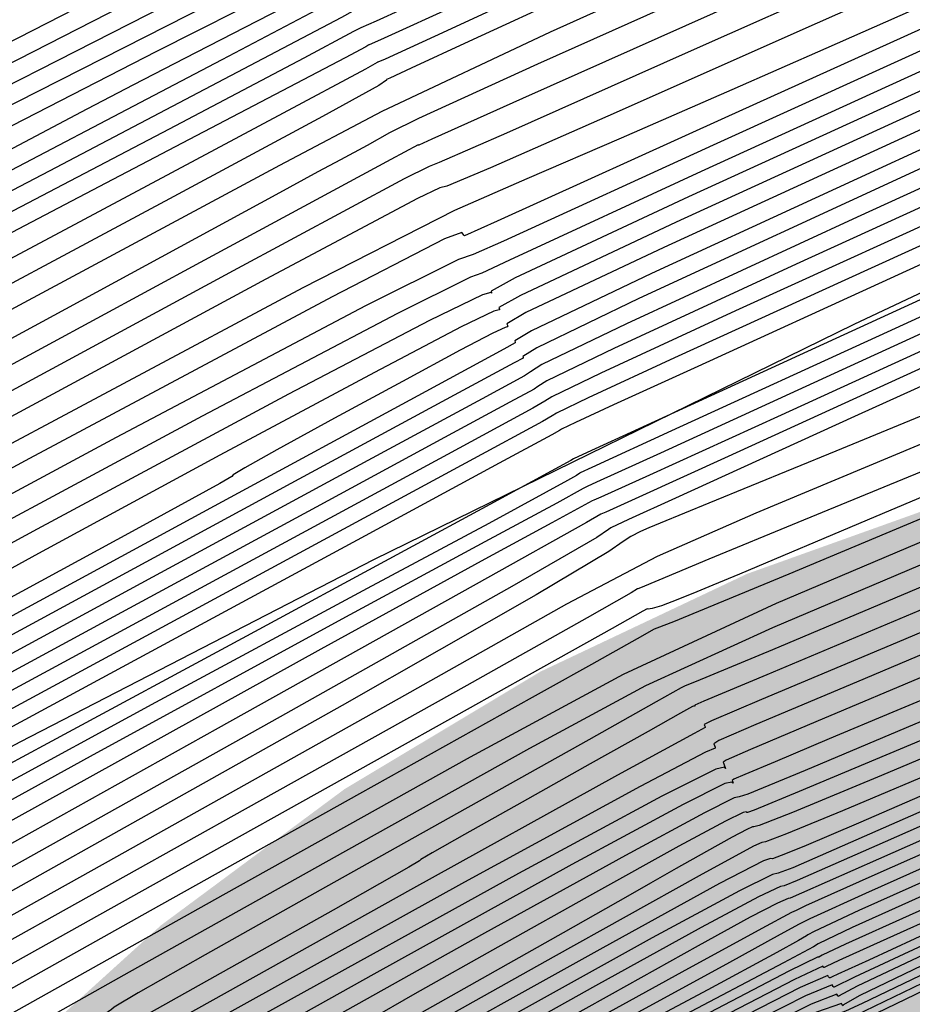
# Model space of a CAD drawing. Extents: x 3249832 to 3255657, y 13789405 to 13793316.
# Tile 343 of 656: x 3254708.01 to 3254711.84, y 13790595.27 to 13790599.49. Entities that reach past the tile are written whole.
import ezdxf

# ---------------------------------------------------------------- set-up
doc = ezdxf.new("R2010")
doc.units = 0
doc.header["$LTSCALE"] = 100
doc.header["$MEASUREMENT"] = 0
doc.linetypes.add('DASHED', pattern=[0.75, 0.5, -0.25])
for name, color, linetype in [('GRATIO_CON', 10, 'CONTINUOUS'), ('GRATIO_ICON', 7, 'CONTINUOUS'), ('PLAN', 7, 'CONTINUOUS'), ('TARGETS_EAST', 7, 'CONTINUOUS')]:
    doc.layers.add(name, color=color, linetype=linetype)

# ---------------------------------------------------------------- blocks, each defined once
blk = doc.blocks.new('Gratio_032316_contours')
at = {"layer": 'GRATIO_CON', "color": 1, "linetype": 'Continuous', "flags": 128}
for points in [[(3254731.3068, 13790610.3155), (3254724.4018, 13790607.1096), (3254718.5353, 13790604.3806), (3254715.2251, 13790602.845), (3254713.8104, 13790602.1932), (3254713.0861, 13790601.859), (3254712.1053, 13790601.398), (3254710.9538, 13790600.8533), (3254709.9754, 13790600.3896), (3254709.4283, 13790600.1307), (3254709.226, 13790600.0355), (3254709.1963, 13790600.0221), (3254709.1955, 13790600.0221), (3254709.1947, 13790600.0221), (3254709.1938, 13790600.0223), (3254709.0816, 13790599.966), (3254708.3026, 13790599.5689), (3254706.1903, 13790598.4893), (3254702.4121, 13790596.5556), (3254697.9718, 13790594.2756), (3254694.2071, 13790592.327), (3254692.0574, 13790591.1864)], [(3254734.2248, 13790611.5594), (3254728.0648, 13790608.7171), (3254720.8317, 13790605.3557), (3254714.6878, 13790602.4932), (3254711.2509, 13790600.8917), (3254709.9606, 13790600.291), (3254709.7117, 13790600.1753), (3254709.5904, 13790600.1183), (3254709.4478, 13790600.051), (3254709.3262, 13790599.9942), (3254709.1674, 13790599.9169), (3254708.5097, 13790599.5832), (3254706.7913, 13790598.7057), (3254703.7244, 13790597.1364), (3254700.1203, 13790595.2859), (3254697.0645, 13790593.7042), (3254695.3049, 13790592.7707), (3254694.2377, 13790592.182), (3254692.9212, 13790591.4637), (3254690.7032, 13790590.2884)], [(3254731.8502, 13790610.3684), (3254726.1532, 13790607.7391), (3254719.4636, 13790604.63), (3254713.7813, 13790601.9824), (3254710.6062, 13790600.5024), (3254709.4362, 13790599.9573), (3254709.269, 13790599.8792), (3254709.2692, 13790599.8784), (3254709.2694, 13790599.8772), (3254709.2695, 13790599.8761), (3254709.2692, 13790599.8752), (3254709.2685, 13790599.8749), (3254709.2673, 13790599.8753), (3254709.1964, 13790599.8409), (3254708.7098, 13790599.5943), (3254707.3923, 13790598.9221), (3254705.0367, 13790597.7172), (3254702.2687, 13790596.2961), (3254699.9219, 13790595.0814), (3254698.5524, 13790594.3551), (3254697.6054, 13790593.8365), (3254696.2487, 13790593.1046), (3254693.9267, 13790591.8793), (3254691.1921, 13790590.4448)], [(3254732.5108, 13790610.5478), (3254729.5715, 13790609.222), (3254724.4582, 13790606.8622), (3254718.4539, 13790604.0718), (3254713.3536, 13790601.6956), (3254710.5035, 13790600.3678), (3254709.453, 13790599.8788), (3254709.3028, 13790599.8085), (3254709.303, 13790599.8068), (3254709.3033, 13790599.8047), (3254709.3031, 13790599.8033), (3254709.2535, 13790599.7788), (3254708.9134, 13790599.607), (3254707.9933, 13790599.1385), (3254706.3491, 13790598.2979), (3254704.4172, 13790597.3063), (3254702.7794, 13790596.4586), (3254701.7999, 13790595.9394), (3254700.9732, 13790595.491), (3254699.5761, 13790594.7454), (3254697.1502, 13790593.4703), (3254694.2949, 13790591.9748), (3254691.874, 13790590.7039)], [(3254727.3024, 13790607.9614), (3254725.0141, 13790606.9293), (3254721.0682, 13790605.1083), (3254716.4345, 13790602.9552), (3254712.4982, 13790601.1222), (3254710.298, 13790600.0986), (3254709.4863, 13790599.7224), (3254709.3695, 13790599.669), (3254709.3691, 13790599.6677), (3254709.3693, 13790599.6655), (3254709.3695, 13790599.6634), (3254709.363, 13790599.659), (3254709.3174, 13790599.6356), (3254709.1939, 13790599.5727), (3254708.9733, 13790599.4599), (3254708.714, 13790599.3268), (3254708.4942, 13790599.2131), (3254708.2949, 13790599.108), (3254707.7086, 13790598.7999), (3254706.231, 13790598.0272), (3254703.5972, 13790596.6521)], [(3254732.8153, 13790610.2065), (3254729.8953, 13790608.9214), (3254727.4132, 13790607.8327), (3254725.9169, 13790607.1922), (3254724.6983, 13790606.6682), (3254722.7354, 13790605.783), (3254719.3732, 13790604.2313), (3254715.4249, 13790602.3969), (3254712.0706, 13790600.8354), (3254710.1952, 13790599.964), (3254709.503, 13790599.6442), (3254709.403, 13790599.5991), (3254709.3364, 13790599.5635), (3254708.8737, 13790599.3198), (3254707.6177, 13790598.6623), (3254705.37, 13790597.4885), (3254702.7274, 13790596.1083), (3254700.4853, 13790594.9347), (3254699.1916, 13790594.2516), (3254698.4023, 13790593.8271), (3254697.4257, 13790593.3001), (3254695.7829, 13790592.4201), (3254693.8462, 13790591.3793), (3254692.2004, 13790590.4807)], [(3254727.3085, 13790607.6466), (3254724.7362, 13790606.5149), (3254723.2084, 13790605.8558), (3254722.0941, 13790605.375), (3254720.4566, 13790604.6366), (3254717.6782, 13790603.3544), (3254714.4152, 13790601.8386), (3254711.6429, 13790600.5487), (3254710.0925, 13790599.8294), (3254709.5198, 13790599.566), (3254709.4366, 13790599.5292), (3254709.3878, 13790599.5029), (3254709.0501, 13790599.3241), (3254708.1329, 13790598.843), (3254706.4912, 13790597.9851), (3254704.561, 13790596.9767), (3254702.9232, 13790596.1194)], [(3254727.8555, 13790607.7559), (3254724.7217, 13790606.3718), (3254722.0591, 13790605.197), (3254720.5, 13790604.5195), (3254719.4899, 13790604.0818), (3254718.1779, 13790603.4903), (3254715.9832, 13790602.4774), (3254713.4056, 13790601.2802), (3254711.2153, 13790600.2617), (3254709.9901, 13790599.6943), (3254709.5371, 13790599.487), (3254709.4709, 13790599.4584), (3254709.4398, 13790599.4415), (3254709.2268, 13790599.3279), (3254708.6483, 13790599.0234), (3254707.6125, 13790598.4816), (3254706.3945, 13790597.8451), (3254705.3612, 13790597.3041), (3254704.7351, 13790596.9735), (3254704.1632, 13790596.6671)], [(3254727.4801, 13790607.298), (3254725.7514, 13790606.5593), (3254722.8956, 13790605.3052), (3254719.5481, 13790603.8222), (3254716.705, 13790602.5613), (3254715.0831, 13790601.8467), (3254714.2816, 13790601.4954), (3254713.6205, 13790601.1976), (3254712.5932, 13790600.7235), (3254711.3866, 13790600.1631), (3254710.3614, 13790599.6863), (3254709.7879, 13790599.4207), (3254709.5757, 13790599.3238), (3254709.5442, 13790599.3107), (3254709.5431, 13790599.3107), (3254709.5424, 13790599.3099), (3254709.5419, 13790599.3087), (3254709.4914, 13790599.2806), (3254709.1378, 13790599.0912), (3254708.178, 13790598.5794), (3254706.4601, 13790597.664), (3254704.4394, 13790596.5847), (3254702.7227, 13790595.661)], [(3254710.3772, 13790599.6045), (3254709.9345, 13790599.3987), (3254709.6868, 13790599.284), (3254709.5952, 13790599.2421), (3254709.5816, 13790599.2364), (3254709.5812, 13790599.2363), (3254709.581, 13790599.2353), (3254709.5814, 13790599.233), (3254709.5478, 13790599.2108), (3254709.3066, 13790599.0774), (3254708.6495, 13790598.7235), (3254707.4724, 13790598.0943), (3254706.0873, 13790597.3537), (3254704.9105, 13790596.7204), (3254704.1353, 13790596.2944)], [(3254747.3336, 13790616.0098), (3254744.7054, 13790614.8389), (3254740.908, 13790613.1145), (3254735.9712, 13790610.8747), (3254730.8407, 13790608.5548), (3254726.691, 13790606.6892), (3254724.2973, 13790605.6302), (3254722.8359, 13790605.0012), (3254721.0833, 13790604.2435), (3254718.189, 13790602.9673), (3254714.794, 13790601.4585), (3254711.9119, 13790600.1719), (3254710.284, 13790599.4393), (3254709.5611, 13790599.0991), (3254709.1215, 13790598.8666), (3254708.4849, 13790598.5243), (3254707.7353, 13790598.1228), (3254707.0983, 13790597.7799), (3254706.6206, 13790597.5177), (3254705.6334, 13790596.9759), (3254703.2897, 13790595.6983), (3254699.1288, 13790593.4363), (3254694.2378, 13790590.7714), (3254690.0906, 13790588.4925)], [(3254745.7309, 13790615.2017), (3254743.0231, 13790613.9932), (3254739.1097, 13790612.2158), (3254734.0221, 13790609.9075), (3254728.7356, 13790607.516), (3254724.4616, 13790605.5918), (3254722.0162, 13790604.5051), (3254720.6355, 13790603.9071), (3254719.1601, 13790603.2688), (3254716.764, 13790602.2123), (3254713.9531, 13790600.9636), (3254711.5664, 13790599.8995), (3254710.2303, 13790599.3014), (3254709.7192, 13790599.069), (3254709.5949, 13790599.0064), (3254709.4977, 13790598.9532), (3254709.3834, 13790598.8917), (3254709.2862, 13790598.8393), (3254709.1059, 13790598.741), (3254708.2031, 13790598.2504), (3254705.8041, 13790596.9483), (3254701.5167, 13790594.621), (3254696.4768, 13790591.8774), (3254692.2022, 13790589.5321)], [(3254735.5132, 13790610.4185), (3254730.124, 13790607.973), (3254724.5256, 13790605.4385), (3254720.0027, 13790603.3969), (3254717.454, 13790602.255), (3254716.2348, 13790601.7188), (3254715.3139, 13790601.3192), (3254713.914, 13790600.7022), (3254712.2715, 13790599.9731), (3254710.8764, 13790599.3527), (3254710.0961, 13790599.0062), (3254709.8072, 13790598.8794), (3254709.7641, 13790598.863), (3254709.6571, 13790598.8089), (3254708.9225, 13790598.4145), (3254706.9327, 13790597.3385), (3254703.3745, 13790595.4093), (3254699.1924, 13790593.1337), (3254695.6455, 13790591.1883), (3254693.6769, 13790590.0811), (3254692.9659, 13790589.6469), (3254692.8763, 13790589.5521), (3254692.8367, 13790589.496), (3254692.5357, 13790589.3097)], [(3254728.1749, 13790607.0058), (3254722.4205, 13790604.3998), (3254717.7732, 13790602.2995), (3254715.173, 13790601.1299), (3254714.0344, 13790600.6246), (3254713.3908, 13790600.3444), (3254712.489, 13790599.947), (3254711.4308, 13790599.4777), (3254710.5316, 13790599.079), (3254710.0277, 13790598.8574), (3254709.84, 13790598.7781), (3254709.8102, 13790598.7703), (3254709.7142, 13790598.7249), (3254709.0636, 13790598.3785), (3254707.3041, 13790597.4293), (3254704.1591, 13790595.7253)], [(3254731.9166, 13790608.6211), (3254726.2258, 13790606.0386), (3254720.3155, 13790603.361), (3254715.5437, 13790601.2021), (3254712.8919, 13790600.0048), (3254711.8341, 13790599.5305), (3254711.4677, 13790599.3696), (3254711.064, 13790599.192), (3254710.5894, 13790598.9835), (3254710.1841, 13790598.8092), (3254709.8733, 13790598.6739), (3254709.2214, 13790598.342), (3254707.6777, 13790597.5174), (3254704.9443, 13790596.0405), (3254701.7339, 13790594.2955), (3254699.0117, 13790592.8026), (3254697.5008, 13790591.9529), (3254696.9552, 13790591.6197), (3254696.8865, 13790591.547), (3254696.8439, 13790591.4973), (3254696.5279, 13790591.3082), (3254695.6764, 13790590.8357), (3254694.1223, 13790589.9875), (3254692.0783, 13790588.8772)], [(3254730.1933, 13790607.7562), (3254724.4461, 13790605.1476), (3254718.4908, 13790602.4485), (3254713.6888, 13790600.2733), (3254711.0348, 13790599.0708), (3254710.0568, 13790598.6277), (3254709.9162, 13790598.5651), (3254709.914, 13790598.5674), (3254709.9105, 13790598.5718), (3254709.9056, 13790598.5788), (3254709.8311, 13790598.5515), (3254709.3477, 13790598.303), (3254708.0478, 13790597.6092), (3254705.7285, 13790596.3568), (3254703.0045, 13790594.8764)], [(3254727.3852, 13790606.3161), (3254722.3292, 13790604.0201), (3254717.2292, 13790601.7066), (3254713.1687, 13790599.8624), (3254710.9325, 13790598.8406), (3254710.1098, 13790598.4597), (3254709.9914, 13790598.4042), (3254709.9428, 13790598.3868), (3254709.6292, 13790598.2316), (3254708.7904, 13790597.7908), (3254707.2977, 13790596.9888), (3254705.5458, 13790596.0383), (3254704.0609, 13790595.2242), (3254703.2368, 13790594.7607), (3254702.9392, 13790594.5789), (3254702.9017, 13790594.5393), (3254702.8548, 13790594.4993), (3254702.5162, 13790594.306), (3254701.6005, 13790593.8036), (3254699.9254, 13790592.8922), (3254697.7204, 13790591.6956), (3254695.3179, 13790590.3934), (3254693.01, 13790589.1433), (3254690.9265, 13790588.0159)], [(3254729.9373, 13790607.3963), (3254725.9812, 13790605.5959), (3254721.2708, 13790603.4562), (3254716.5982, 13790601.3363), (3254712.9077, 13790599.6599), (3254710.879, 13790598.7324), (3254710.1342, 13790598.3841), (3254710.0305, 13790598.327), (3254710.0324, 13790598.321), (3254710.0325, 13790598.319), (3254710.0301, 13790598.3217), (3254709.9936, 13790598.3121), (3254709.7662, 13790598.2018), (3254709.1601, 13790597.8844), (3254708.0817, 13790597.3056), (3254706.8165, 13790596.6193), (3254705.744, 13790596.0313), (3254705.1488, 13790595.6966), (3254704.9339, 13790595.5653), (3254704.9068, 13790595.5367), (3254704.8584, 13790595.5), (3254704.5122, 13790595.3053), (3254703.5752, 13790594.7929)], [(3254728.3719, 13790606.6035), (3254724.5772, 13790604.8758), (3254720.2124, 13790602.8924), (3254715.9672, 13790600.9659), (3254712.6467, 13790599.457), (3254710.8257, 13790598.6232), (3254710.1573, 13790598.3093), (3254710.0645, 13790598.2568), (3254710.0665, 13790598.2502), (3254710.0668, 13790598.247), (3254710.0653, 13790598.2475), (3254710.0427, 13790598.2413), (3254709.9026, 13790598.1736), (3254709.5294, 13790597.9786), (3254708.8657, 13790597.6226), (3254708.0871, 13790597.2003), (3254707.4271, 13790596.8385), (3254707.0608, 13790596.6325), (3254706.9285, 13790596.5518), (3254706.9119, 13790596.5341), (3254706.862, 13790596.5006), (3254706.5083, 13790596.3045), (3254705.5499, 13790595.7822), (3254703.7942, 13790594.8287)], [(3254712.3857, 13790599.254), (3254710.7723, 13790598.5142), (3254710.1804, 13790598.2349), (3254710.0987, 13790598.1876), (3254710.1008, 13790598.1816), (3254710.1017, 13790598.178), (3254710.1019, 13790598.1758), (3254710.1016, 13790598.1742), (3254710.101, 13790598.1735), (3254710.0999, 13790598.1739), (3254710.0911, 13790598.1717), (3254710.0385, 13790598.1463), (3254709.8985, 13790598.0732), (3254709.6496, 13790597.9397), (3254709.3576, 13790597.7814), (3254709.1102, 13790597.6457), (3254708.9728, 13790597.5684), (3254708.9232, 13790597.5382), (3254708.917, 13790597.5315), (3254708.8656, 13790597.5013), (3254708.5044, 13790597.3038), (3254707.5247, 13790596.7715), (3254705.7286, 13790595.797), (3254703.3626, 13790594.514)], [(3254728.7895, 13790606.513), (3254726.6035, 13790605.5511), (3254723.6754, 13790604.225), (3254720.3652, 13790602.7153), (3254717.0371, 13790601.2009), (3254714.0742, 13790599.8545), (3254711.8639, 13790598.8478), (3254710.6657, 13790598.2951), (3254710.2269, 13790598.0845), (3254710.1669, 13790598.0471), (3254710.1685, 13790598.0419), (3254710.1688, 13790598.0398), (3254710.1681, 13790598.0395), (3254710.1303, 13790598.0198), (3254709.8715, 13790597.8807), (3254709.1711, 13790597.5019), (3254707.8736, 13790596.7989), (3254706.0827, 13790595.8282), (3254703.9672, 13790594.6819)], [(3254727.2355, 13790605.7302), (3254725.0154, 13790604.7495), (3254722.1099, 13790603.4322), (3254718.9612, 13790601.9952), (3254715.9787, 13790600.637), (3254713.4432, 13790599.4843), (3254711.6028, 13790598.6453), (3254710.6119, 13790598.1873), (3254710.2492, 13790598.0122), (3254710.1993, 13790597.9809), (3254710.1738, 13790597.9634), (3254709.9922, 13790597.8649), (3254709.5008, 13790597.5998), (3254708.5767, 13790597.0996), (3254707.2196, 13790596.3643), (3254705.46, 13790595.4111), (3254703.3696, 13790594.2793), (3254701.1856, 13790593.0977), (3254699.186, 13790592.0172), (3254697.5453, 13790591.1314), (3254696.022, 13790590.3048), (3254694.2707, 13790589.3442), (3254692.0665, 13790588.1245)], [(3254727.5992, 13790605.6834), (3254726.9567, 13790605.4695), (3254725.6814, 13790604.9475), (3254723.4273, 13790603.948), (3254720.5445, 13790602.6394), (3254717.5571, 13790601.275), (3254714.9203, 13790600.0732), (3254712.812, 13790599.1143), (3254711.3413, 13790598.4438), (3254710.5573, 13790598.0813), (3254710.2702, 13790597.9428), (3254710.2307, 13790597.9179), (3254710.2161, 13790597.9069), (3254710.1117, 13790597.8501), (3254709.8299, 13790597.6982), (3254709.2796, 13790597.4005), (3254708.3564, 13790596.9004), (3254706.9528, 13790596.1402), (3254705.0377, 13790595.1036), (3254702.8881, 13790593.9407)], [(3254727.4376, 13790605.4031), (3254726.618, 13790605.0975), (3254726.0799, 13790604.9286), (3254725.4269, 13790604.7034), (3254724.1274, 13790604.1648), (3254721.8392, 13790603.1464), (3254718.979, 13790601.8466), (3254716.1531, 13790600.5548), (3254713.8618, 13790599.5095), (3254712.1808, 13790598.7443), (3254711.0797, 13790598.2423), (3254710.5026, 13790597.9754), (3254710.2912, 13790597.8734), (3254710.2621, 13790597.8549), (3254710.2098, 13790597.8242), (3254709.8437, 13790597.6255), (3254708.8511, 13790597.0888), (3254707.0546, 13790596.1168), (3254704.8155, 13790594.9056), (3254702.6302, 13790593.7245)], [(3254715.848, 13790600.261), (3254713.3451, 13790599.1145), (3254711.745, 13790598.3819), (3254710.9185, 13790598.0044), (3254710.5566, 13790597.8392), (3254710.3932, 13790597.7636), (3254710.3332, 13790597.7347), (3254710.3246, 13790597.7294), (3254710.2918, 13790597.711), (3254710.066, 13790597.5889), (3254709.4549, 13790597.2584), (3254708.3399, 13790596.6553), (3254706.8975, 13790595.8753), (3254705.3778, 13790595.0547), (3254703.945, 13790594.2816)], [(3254727.2276, 13790604.9104), (3254725.9881, 13790604.4002), (3254725.3646, 13790604.1547), (3254724.8217, 13790603.9444), (3254723.9638, 13790603.6002), (3254722.9518, 13790603.1946), (3254722.0859, 13790602.8605), (3254721.5243, 13790602.6653), (3254720.8556, 13790602.4137), (3254719.5263, 13790601.8447), (3254717.1885, 13790600.7922), (3254714.3161, 13790599.4694), (3254711.5885, 13790598.1842), (3254709.5253, 13790597.1738), (3254708.0063, 13790596.3915), (3254706.7516, 13790595.7198), (3254705.4933, 13790595.0413), (3254704.0129, 13790594.2376), (3254702.1043, 13790593.1906), (3254699.6652, 13790591.8408), (3254697.0098, 13790590.3647), (3254694.5563, 13790588.9975), (3254692.6433, 13790587.9295)], [(3254716.278, 13790600.3034), (3254713.9432, 13790599.2389), (3254711.9603, 13790598.33), (3254710.8521, 13790597.8218), (3254710.4436, 13790597.6345), (3254710.385, 13790597.6076), (3254710.3728, 13790597.6004), (3254710.2885, 13790597.5539), (3254710.0595, 13790597.4292), (3254709.6263, 13790597.1945), (3254708.9802, 13790596.8455), (3254708.1257, 13790596.385), (3254707.0417, 13790595.8009), (3254705.606, 13790595.0214), (3254703.671, 13790593.9599)], [(3254715.3438, 13790599.802), (3254713.391, 13790598.9118), (3254711.7324, 13790598.1518), (3254710.8053, 13790597.7269), (3254710.4632, 13790597.5705), (3254710.4138, 13790597.5477), (3254710.4116, 13790597.5454), (3254710.3975, 13790597.5362), (3254710.3595, 13790597.5142), (3254710.2675, 13790597.4636), (3254710.0204, 13790597.3303), (3254709.4991, 13790597.0501), (3254708.5899, 13790596.5605), (3254707.199, 13790595.8052), (3254705.2377, 13790594.7291), (3254702.7047, 13790593.3274)], [(3254715.0853, 13790599.5097), (3254714.4879, 13790599.2543), (3254713.4753, 13790598.7993), (3254712.2867, 13790598.2576), (3254711.2768, 13790597.7954), (3254710.7116, 13790597.5374), (3254710.5023, 13790597.4429), (3254710.4714, 13790597.4298), (3254710.4641, 13790597.4263), (3254710.4175, 13790597.4011), (3254710.2915, 13790597.333), (3254710.0034, 13790597.1768), (3254709.2993, 13790596.7899), (3254707.8826, 13790596.0054), (3254705.5994, 13790594.7362), (3254702.8661, 13790593.2144)], [(3254727.7505, 13790604.5971), (3254725.3545, 13790603.6125), (3254722.5461, 13790602.4365), (3254720.1623, 13790601.4337), (3254718.8031, 13790600.8661), (3254718.1191, 13790600.5873), (3254717.5236, 13790600.3485), (3254716.5829, 13790599.9656), (3254715.4754, 13790599.5136), (3254714.5324, 13790599.1322), (3254713.9823, 13790598.9165), (3254713.6426, 13790598.7837), (3254713.2281, 13790598.6066), (3254712.5411, 13790598.2979), (3254711.7346, 13790597.9305), (3254711.0492, 13790597.617), (3254710.6653, 13790597.4422), (3254710.5229, 13790597.3782), (3254710.5017, 13790597.3691), (3254710.4405, 13790597.3345), (3254710.0147, 13790597.0959), (3254708.8588, 13790596.4507), (3254706.7638, 13790595.2831), (3254704.1472, 13790593.825)], [(3254716.0639, 13790599.6293), (3254715.1067, 13790599.2387), (3254713.9802, 13790598.7775), (3254713.0217, 13790598.3866), (3254712.4739, 13790598.1667), (3254712.2, 13790598.0577), (3254711.9684, 13790597.9589), (3254711.6069, 13790597.7965), (3254711.1827, 13790597.6032), (3254710.8221, 13790597.4383), (3254710.6202, 13790597.3462), (3254710.5456, 13790597.3117), (3254710.5353, 13790597.3043), (3254710.4843, 13790597.2702), (3254710.1193, 13790597.0597), (3254709.1247, 13790596.4996), (3254707.3163, 13790595.4888), (3254705.0335, 13790594.2157), (3254702.747, 13790592.9407)], [(3254727.3538, 13790604.145), (3254726.6163, 13790603.8853), (3254725.1883, 13790603.3257), (3254722.7102, 13790602.3024), (3254719.8037, 13790601.083), (3254717.3362, 13790600.043), (3254715.9291, 13790599.4525), (3254715.2209, 13790599.1603), (3254714.6043, 13790598.9101), (3254713.6306, 13790598.5118), (3254712.4849, 13790598.0413), (3254711.511, 13790597.6409), (3254710.9655, 13790597.417), (3254710.7574, 13790597.3317), (3254710.7085, 13790597.3113), (3254710.6727, 13790597.295), (3254710.6313, 13790597.274), (3254710.5974, 13790597.2525), (3254710.5366, 13790597.2097), (3254710.2249, 13790597.0239), (3254709.3907, 13790596.5484), (3254707.8687, 13790595.6946), (3254705.9197, 13790594.6063), (3254703.9108, 13790593.4858)], [(3254717.0614, 13790599.7295), (3254714.5102, 13790598.6523), (3254713.0735, 13790598.0464), (3254712.4696, 13790597.7938), (3254712.1808, 13790597.6757), (3254711.7981, 13790597.5191), (3254711.3478, 13790597.3339), (3254710.9652, 13790597.1759), (3254710.7513, 13790597.0869), (3254710.6725, 13790597.0536), (3254710.661, 13790597.0485), (3254710.6603, 13790597.049), (3254710.6597, 13790597.0496), (3254710.6594, 13790597.0494), (3254710.6325, 13790597.0326), (3254710.4428, 13790596.9242), (3254709.9269, 13790596.6343), (3254708.9749, 13790596.1026), (3254707.6924, 13790595.3872), (3254706.2384, 13790594.5759), (3254704.7744, 13790593.7579), (3254703.4713, 13790593.0276)], [(3254718.7436, 13790600.3372), (3254715.6903, 13790599.0527), (3254713.0971, 13790597.957), (3254711.6462, 13790597.3436), (3254711.0982, 13790597.1123), (3254710.9834, 13790597.0643), (3254710.9144, 13790597.036), (3254710.8327, 13790597.0032), (3254710.7625, 13790596.9766), (3254710.7218, 13790596.9641), (3254710.7051, 13790596.962), (3254710.7012, 13790596.9638), (3254710.6817, 13790596.9538), (3254710.5504, 13790596.8795), (3254710.1941, 13790596.6794), (3254709.5278, 13790596.3072), (3254708.5787, 13790595.7777), (3254707.4022, 13790595.121), (3254706.0825, 13790594.3833), (3254704.8197, 13790593.6757), (3254703.8428, 13790593.1256)], [(3254717.8578, 13790599.8669), (3254715.0411, 13790598.6826), (3254712.648, 13790597.6736), (3254711.3093, 13790597.1117), (3254710.8144, 13790596.9072), (3254710.7419, 13790596.8803), (3254710.7305, 13790596.8755), (3254710.6578, 13790596.8348), (3254710.4613, 13790596.7245), (3254710.0806, 13790596.5119), (3254709.465, 13790596.1683), (3254708.566, 13790595.6661), (3254707.3907, 13790595.0088), (3254706.1682, 13790594.3238), (3254705.1832, 13790593.7697), (3254704.6439, 13790593.4624), (3254704.4518, 13790593.3467), (3254704.4318, 13790593.3248), (3254704.4318, 13790593.3248), (3254704.3943, 13790593.2911), (3254704.0913, 13790593.1092)], [(3254719.2234, 13790600.3335), (3254717.095, 13790599.4485), (3254714.5963, 13790598.3978), (3254712.4733, 13790597.5024), (3254711.2546, 13790596.9859), (3254710.5972, 13790596.6818), (3254709.9403, 13790596.3263), (3254708.8792, 13790595.7344), (3254707.6327, 13790595.0368), (3254706.5759, 13790594.4431), (3254705.9896, 13790594.1106), (3254705.7788, 13790593.9861), (3254705.7546, 13790593.964), (3254705.7546, 13790593.964), (3254705.7151, 13790593.9318), (3254705.4065, 13790593.7493), (3254704.5622, 13790593.2694), (3254703.0492, 13790592.4185)], [(3254718.0823, 13790599.643), (3254717.1564, 13790599.2716), (3254715.5696, 13790598.6117), (3254713.7067, 13790597.8282), (3254712.124, 13790597.1604), (3254711.2389, 13790596.7877), (3254710.9117, 13790596.6513), (3254710.8638, 13790596.6326), (3254710.8476, 13790596.6242), (3254710.7402, 13790596.5639), (3254710.4498, 13790596.401), (3254709.9304, 13790596.1101), (3254709.3201, 13790595.768), (3254708.8025, 13790595.4772), (3254708.5153, 13790595.3144), (3254708.4121, 13790595.2534), (3254708.4002, 13790595.2426), (3254708.4002, 13790595.2426), (3254708.3568, 13790595.2133), (3254708.0369, 13790595.0296), (3254707.1653, 13790594.5384), (3254705.6046, 13790593.6631), (3254703.7684, 13790592.6324)], [(3254711.9493, 13790596.9896), (3254711.2153, 13790596.6805), (3254710.9442, 13790596.5669), (3254710.9051, 13790596.5502), (3254710.9054, 13790596.5484), (3254710.9061, 13790596.5462), (3254710.9064, 13790596.5447), (3254710.9059, 13790596.5449), (3254710.9049, 13790596.5461), (3254710.9039, 13790596.5474), (3254710.8959, 13790596.5438), (3254710.8443, 13790596.5151), (3254710.7051, 13790596.437), (3254710.4563, 13790596.2976), (3254710.1638, 13790596.1336), (3254709.9158, 13790595.9943), (3254709.7782, 13790595.9163), (3254709.7287, 13790595.887), (3254709.723, 13790595.8819), (3254709.723, 13790595.8819), (3254709.6776, 13790595.8541), (3254709.352, 13790595.6697), (3254708.4668, 13790595.1729)], [(3254719.8129, 13790600.1618), (3254718.0656, 13790599.4192), (3254716.8525, 13790598.9128), (3254716.1707, 13790598.6379), (3254715.7115, 13790598.4594), (3254715.0894, 13790598.2096), (3254714.0441, 13790597.7749), (3254712.817, 13790597.2589), (3254711.7745, 13790596.8189), (3254711.1916, 13790596.5733), (3254710.9766, 13790596.4824), (3254710.9462, 13790596.4673), (3254710.9478, 13790596.4626), (3254710.9495, 13790596.4573), (3254710.9503, 13790596.4541), (3254710.9024, 13790596.4287), (3254710.5735, 13790596.2491), (3254709.6845, 13790595.7568), (3254709.6845, 13790595.7568), (3254708.0964, 13790594.8712), (3254706.2293, 13790593.8257), (3254704.6432, 13790592.9323), (3254703.7579, 13790592.4251)], [(3254712.3722, 13790596.9742), (3254711.5998, 13790596.6482), (3254711.1679, 13790596.4661), (3254711.0089, 13790596.3979), (3254710.9874, 13790596.3843), (3254710.9901, 13790596.3768), (3254710.9927, 13790596.369), (3254710.9934, 13790596.3656), (3254710.9512, 13790596.3474), (3254710.6705, 13790596.2011), (3254709.9168, 13790595.7903), (3254709.9168, 13790595.7903), (3254708.5735, 13790595.0449), (3254706.9954, 13790594.1627), (3254705.6551, 13790593.4079), (3254704.9071, 13790592.9793), (3254704.633, 13790592.813), (3254704.5961, 13790592.7793), (3254704.5992, 13790592.7701), (3254704.6029, 13790592.7629), (3254704.607, 13790592.7566), (3254704.5774, 13790592.7316), (3254704.3435, 13790592.5928), (3254703.7006, 13790592.2266)], [(3254711.9888, 13790596.6166), (3254711.7559, 13790596.5198), (3254711.4826, 13790596.4048), (3254711.2503, 13790596.3068), (3254711.1204, 13790596.252), (3254711.0727, 13790596.2313), (3254711.0664, 13790596.2267), (3254711.0676, 13790596.2235), (3254711.0689, 13790596.2196), (3254711.0696, 13790596.2163), (3254711.0692, 13790596.2147), (3254711.0674, 13790596.2156), (3254711.0643, 13790596.2196), (3254711.035, 13790596.2129), (3254710.8556, 13790596.1237), (3254710.3775, 13790595.8657), (3254710.3775, 13790595.8657), (3254709.5266, 13790595.395), (3254708.5274, 13790594.8369)], [(3254720.1267, 13790600.03), (3254717.3928, 13790598.8366), (3254715.0929, 13790597.8453), (3254713.2879, 13790597.0755), (3254712.0435, 13790596.549), (3254711.3798, 13790596.2695), (3254711.1335, 13790596.1676), (3254711.0956, 13790596.1559), (3254711.0743, 13790596.1512), (3254710.9467, 13790596.0878), (3254710.6072, 13790595.9046), (3254710.6072, 13790595.9046), (3254710.0029, 13790595.5703), (3254709.2934, 13790595.174), (3254708.6908, 13790594.8347), (3254708.3546, 13790594.642), (3254708.2317, 13790594.5669), (3254708.2158, 13790594.5508), (3254708.1831, 13790594.5251), (3254707.9378, 13790594.3809), (3254707.2661, 13790593.9994), (3254706.0444, 13790593.3117), (3254704.5082, 13790592.4497), (3254702.9827, 13790591.5953)], [(3254711.8764, 13790596.3979), (3254711.3544, 13790596.179), (3254711.1606, 13790596.0992), (3254711.1313, 13790596.0888), (3254711.1295, 13790596.0895), (3254711.1278, 13790596.0905), (3254711.126, 13790596.0923), (3254711.1134, 13790596.0895), (3254711.0379, 13790596.052), (3254710.8369, 13790595.9436), (3254710.8369, 13790595.9436), (3254710.4793, 13790595.7457), (3254710.0593, 13790595.5111), (3254709.7027, 13790595.3104), (3254709.5037, 13790595.1963), (3254709.431, 13790595.1518), (3254709.4216, 13790595.1423), (3254709.3873, 13790595.1187), (3254709.1373, 13790594.9746), (3254708.4553, 13790594.5893), (3254707.216, 13790593.8929), (3254705.6583, 13790593.0192), (3254704.1116, 13790592.153)], [(3254721.1059, 13790600.3493), (3254718.0019, 13790598.9727), (3254715.4932, 13790597.8734), (3254713.6687, 13790597.0823), (3254712.4478, 13790596.5595), (3254711.7073, 13790596.2473), (3254711.3252, 13790596.0892), (3254711.1818, 13790596.0328), (3254711.1585, 13790596.027), (3254711.1531, 13790596.0273), (3254711.1291, 13790596.0161), (3254711.0666, 13790595.9825), (3254711.0666, 13790595.9825), (3254710.9557, 13790595.9211), (3254710.8254, 13790595.8481), (3254710.715, 13790595.7855), (3254710.6172, 13790595.729), (3254710.3398, 13790595.5715), (3254709.6443, 13790595.1798), (3254708.3876, 13790594.4742), (3254706.8083, 13790593.5887), (3254705.2405, 13790592.7106), (3254703.8442, 13790591.9336)], [(3254730.5348, 13790604.5635), (3254726.5769, 13790602.7387), (3254722.6065, 13790600.9257), (3254718.9571, 13790599.2836), (3254715.877, 13790597.9154), (3254713.5935, 13790596.9102), (3254712.2443, 13790596.3194), (3254711.608, 13790596.0431), (3254711.3733, 13790595.9435), (3254711.276, 13790595.9038), (3254711.2386, 13790595.8905), (3254711.2305, 13790595.8915), (3254711.2305, 13790595.8915), (3254711.2002, 13790595.8814), (3254711.0122, 13790595.7836), (3254710.5101, 13790595.5083), (3254709.5985, 13790595.0007), (3254708.4243, 13790594.344), (3254707.1953, 13790593.6562), (3254705.9744, 13790592.9776), (3254704.2453, 13790592.0385), (3254701.3469, 13790590.4913), (3254696.9503, 13790588.1612), (3254692.0548, 13790585.5631)], [(3254729.6079, 13790604.0982), (3254725.6144, 13790602.2566), (3254721.6366, 13790600.4395), (3254718.0245, 13790598.8132), (3254715.0343, 13790597.4837), (3254712.8986, 13790596.5417), (3254711.7509, 13790596.0366), (3254711.3271, 13790595.8514), (3254711.2641, 13790595.8278), (3254711.2398, 13790595.8224), (3254711.0977, 13790595.7525), (3254710.7226, 13790595.5505), (3254710.7226, 13790595.5505), (3254710.0394, 13790595.1721), (3254709.133, 13790594.666), (3254708.1288, 13790594.1043), (3254707.0265, 13790593.4924), (3254705.3243, 13790592.5687), (3254702.3949, 13790591.0051), (3254697.9404, 13790588.6444), (3254692.9803, 13790586.0126), (3254688.8635, 13790583.8067)], [(3254728.6861, 13790603.6351), (3254724.692, 13790601.7921), (3254720.8023, 13790600.0129), (3254717.3934, 13790598.4756), (3254714.6586, 13790597.2582), (3254712.7454, 13790596.4137), (3254711.7227, 13790595.9628), (3254711.3453, 13790595.7968), (3254711.2895, 13790595.7746), (3254711.273, 13790595.7713), (3254711.1793, 13790595.7262), (3254710.9333, 13790595.5948), (3254710.9333, 13790595.5948), (3254710.4797, 13790595.3441), (3254709.8416, 13790594.9881), (3254709.0623, 13790594.5525), (3254708.0787, 13790594.0071), (3254706.4033, 13790593.0989), (3254703.4429, 13790591.519), (3254698.9305, 13790589.1277), (3254693.9058, 13790586.4622), (3254689.7349, 13790584.2288)], [(3254727.7642, 13790603.1719), (3254723.7697, 13790601.3277), (3254719.968, 13790599.5864), (3254716.7623, 13790598.138), (3254714.283, 13790597.0326), (3254712.5922, 13790596.2856), (3254711.6945, 13790595.8889), (3254711.3635, 13790595.7421), (3254711.3149, 13790595.7214), (3254711.3062, 13790595.7202), (3254711.2609, 13790595.7), (3254711.144, 13790595.639), (3254711.144, 13790595.639), (3254710.9199, 13790595.5161), (3254710.5502, 13790595.3102), (3254709.9958, 13790595.0006), (3254709.1308, 13790594.5218), (3254707.4823, 13790593.6291), (3254704.4908, 13790592.0328), (3254699.9206, 13790589.6109), (3254694.8312, 13790586.9117), (3254690.6062, 13790584.6509)], [(3254729.7164, 13790604.0052), (3254725.9205, 13790602.2456), (3254721.925, 13790600.3988), (3254718.2994, 13790598.7332), (3254715.5001, 13790597.4627), (3254713.5317, 13790596.5816), (3254712.2859, 13790596.0295), (3254711.6382, 13790595.7413), (3254711.3997, 13790595.6329), (3254711.3654, 13790595.6156), (3254711.3531, 13790595.6087), (3254711.2719, 13790595.565), (3254711.054, 13790595.4453), (3254711.054, 13790595.4453), (3254710.5381, 13790595.1626), (3254709.1906, 13790594.4388), (3254706.3844, 13790592.9476), (3254701.8408, 13790590.544), (3254696.6747, 13790587.8066), (3254692.349, 13790585.4951)], [(3254728.8345, 13790603.5608), (3254724.9986, 13790601.7825), (3254721.0027, 13790599.9344), (3254717.4651, 13790598.3067), (3254714.869, 13790597.1251), (3254713.156, 13790596.356), (3254712.1327, 13790595.9014), (3254711.61, 13790595.6674), (3254711.4178, 13790595.5784), (3254711.3906, 13790595.5629), (3254711.3855, 13790595.5586), (3254711.3508, 13790595.5394), (3254711.2574, 13790595.488), (3254711.2574, 13790595.488), (3254710.962, 13790595.3277), (3254709.8644, 13790594.7432), (3254707.25, 13790593.3599), (3254702.7769, 13790590.9971), (3254697.5934, 13790588.2523), (3254693.2203, 13790585.9172), (3254690.7952, 13790584.5849)], [(3254727.9526, 13790603.1164), (3254724.0768, 13790601.3194), (3254720.0804, 13790599.4699), (3254716.6309, 13790597.8801), (3254714.2379, 13790596.7874), (3254712.7804, 13790596.1306), (3254711.9794, 13790595.7737), (3254711.5817, 13790595.5945), (3254711.4356, 13790595.5255), (3254711.415, 13790595.5127), (3254711.415, 13790595.5127), (3254711.2861, 13790595.4433), (3254710.3844, 13790594.968), (3254707.9373, 13790593.6786), (3254703.5595, 13790591.3695), (3254698.4131, 13790588.6459), (3254694.0471, 13790586.3158), (3254691.6227, 13790584.9859)], [(3254730.3084, 13790604.1721), (3254727.0707, 13790602.6719), (3254723.1549, 13790600.8562), (3254719.158, 13790599.0055), (3254715.7966, 13790597.4536), (3254713.6068, 13790596.4499), (3254712.4047, 13790595.9055), (3254711.826, 13790595.6471), (3254711.5529, 13790595.5241), (3254711.4526, 13790595.4767), (3254711.4383, 13790595.468), (3254711.4383, 13790595.468), (3254711.4379, 13790595.467), (3254711.4369, 13790595.4675), (3254711.4355, 13790595.4695), (3254711.3099, 13790595.4074), (3254710.4417, 13790594.9542), (3254708.089, 13790593.7175), (3254703.8816, 13790591.4998), (3254698.9359, 13790588.883), (3254694.7403, 13790586.6439), (3254692.4106, 13790585.366)], [(3254728.6217, 13790603.3192), (3254725.3069, 13790601.783), (3254721.3112, 13790599.9299), (3254717.3134, 13790598.0766), (3254714.128, 13790596.6005), (3254712.3446, 13790595.7747), (3254711.6532, 13790595.4553), (3254711.5192, 13790595.394), (3254711.4954, 13790595.3834), (3254711.4864, 13790595.3795), (3254711.4843, 13790595.3793), (3254711.4843, 13790595.3793), (3254711.4827, 13790595.3805), (3254711.4801, 13790595.3833), (3254711.4763, 13790595.3886), (3254711.3577, 13790595.3369), (3254710.5568, 13790594.9264), (3254708.3927, 13790593.7951), (3254704.5257, 13790591.7604), (3254699.9814, 13790589.3573)], [(3254727.8206, 13790602.9123), (3254724.5674, 13790601.4046), (3254720.7057, 13790599.6135), (3254716.8813, 13790597.8399), (3254713.8626, 13790596.4391), (3254712.2024, 13790595.6672), (3254711.5911, 13790595.3814), (3254711.5038, 13790595.3394), (3254711.5028, 13790595.3395), (3254711.5003, 13790595.3422), (3254711.4961, 13790595.3486), (3254711.4961, 13790595.3486), (3254711.3814, 13790595.3017), (3254710.6143, 13790594.9125), (3254708.5445, 13790593.8339), (3254704.8478, 13790591.8906), (3254700.5042, 13790589.5944), (3254696.8199, 13790587.6284), (3254694.7742, 13790586.5063), (3254694.0373, 13790586.0614), (3254693.9526, 13790585.9574), (3254693.8949, 13790585.872), (3254693.3649, 13790585.54), (3254691.8947, 13790584.7105)], [(3254729.5021, 13790603.6456), (3254727.0294, 13790602.5099), (3254723.8613, 13790601.0416), (3254720.1745, 13790599.3316), (3254716.5643, 13790597.6566), (3254713.7307, 13790596.34), (3254712.1749, 13790595.6136), (3254711.6031, 13790595.3425), (3254711.5224, 13790595.3004), (3254711.5224, 13790595.299), (3254711.5203, 13790595.3013), (3254711.5158, 13790595.3087), (3254711.5158, 13790595.3087), (3254711.4051, 13790595.2666), (3254710.6719, 13790594.8986), (3254708.6964, 13790593.8727), (3254705.1698, 13790592.0209), (3254701.0269, 13790589.8315)], [(3254728.6941, 13790603.236), (3254726.2382, 13790602.1076), (3254723.1552, 13790600.6787), (3254719.6433, 13790599.0496), (3254716.2472, 13790597.4733), (3254713.5988, 13790596.2409), (3254712.1474, 13790595.5599), (3254711.615, 13790595.3036), (3254711.5411, 13790595.2615), (3254711.5419, 13790595.2584), (3254711.5403, 13790595.2605), (3254711.5355, 13790595.2688), (3254711.5355, 13790595.2688), (3254711.4288, 13790595.2315), (3254710.7294, 13790594.8847), (3254708.8482, 13790593.9115), (3254705.4919, 13790592.1512), (3254701.5497, 13790590.0686)], [(3254728.8206, 13790603.1964), (3254727.0782, 13790602.4168), (3254724.6557, 13790601.3029), (3254721.743, 13790599.9528), (3254718.5808, 13790598.4857), (3254715.613, 13790597.1071), (3254713.3343, 13790596.0441), (3254712.0909, 13790595.4565), (3254711.6344, 13790595.2354), (3254711.5678, 13790595.2046), (3254711.4723, 13790595.1695), (3254710.8425, 13790594.8609), (3254709.151, 13790593.9907), (3254709.151, 13790593.9907), (3254706.1358, 13790592.4122), (3254702.5952, 13790590.5428), (3254699.5927, 13790588.9411), (3254697.9256, 13790588.0266), (3254697.3251, 13790587.6641), (3254697.2562, 13790587.5793), (3254697.1911, 13790587.5), (3254696.6332, 13790587.161), (3254695.0929, 13790586.2993), (3254692.3264, 13790584.7822)], [(3254728.025, 13790602.7938), (3254726.2703, 13790602.0072), (3254723.8645, 13790600.9006), (3254721.0369, 13790599.5898), (3254718.0495, 13790598.2038), (3254715.2956, 13790596.9245), (3254713.2014, 13790595.9473), (3254712.0612, 13790595.4081), (3254711.6427, 13790595.2051), (3254711.5815, 13790595.1768), (3254711.4914, 13790595.1438), (3254710.8972, 13790594.8527), (3254709.3016, 13790594.032), (3254709.3016, 13790594.032), (3254706.4575, 13790592.5433), (3254703.1179, 13790590.78)]]:
    blk.add_lwpolyline(points, dxfattribs=at)
at = {"layer": 'GRATIO_ICON', "color": 7, "linetype": 'Continuous', "flags": 128}
for points in [[(3254727.2928, 13790608.0757), (3254722.7632, 13790605.9852), (3254717.4442, 13790603.5135), (3254712.9259, 13790601.4089), (3254710.4007, 13790600.2332), (3254709.4697, 13790599.8006), (3254709.3362, 13790599.7387), (3254709.3362, 13790599.7371), (3254709.3365, 13790599.7349), (3254709.3365, 13790599.7331), (3254709.3084, 13790599.7188), (3254709.1155, 13790599.6212), (3254708.5937, 13790599.3555), (3254707.6612, 13790598.8789), (3254706.5656, 13790598.3166), (3254705.6368, 13790597.8358), (3254705.0474, 13790597.5237), (3254704.3409, 13790597.1455), (3254702.9036, 13790596.3863), (3254700.3737, 13790595.0612), (3254697.3976, 13790593.5048), (3254694.8737, 13790592.1816), (3254693.43, 13790591.4161), (3254692.614, 13790590.973)], [(3254709.889, 13790599.5575), (3254709.5563, 13790599.4057), (3254709.5072, 13790599.3854), (3254709.5059, 13790599.386), (3254709.5052, 13790599.3856), (3254709.5049, 13790599.3845), (3254709.4924, 13790599.3766), (3254709.404, 13790599.3291), (3254709.1639, 13790599.2027), (3254708.7338, 13790598.9777), (3254708.2281, 13790598.7135), (3254707.7991, 13790598.4888), (3254707.5069, 13790598.3344), (3254707.0437, 13790598.087), (3254706.0097, 13790597.5353), (3254704.1794, 13790596.5596), (3254702.0257, 13790595.4081)], [(3254737.3115, 13790611.3171), (3254732.0731, 13790608.9403), (3254726.6306, 13790606.4773), (3254722.2321, 13790604.4943), (3254719.7351, 13790603.38), (3254718.4351, 13790602.8129), (3254717.237, 13790602.294), (3254715.339, 13790601.4572), (3254713.1124, 13790600.4684), (3254711.2218, 13790599.6261), (3254710.1656, 13790599.1546), (3254709.7763, 13790598.9801), (3254709.7203, 13790598.9545), (3254709.7197, 13790598.954), (3254709.7188, 13790598.9542), (3254709.7179, 13790598.9548), (3254709.6, 13790598.8926), (3254708.7814, 13790598.4504), (3254706.5612, 13790597.2477), (3254702.5899, 13790595.0933), (3254697.9218, 13790592.5528), (3254693.9625, 13790590.3811), (3254691.7649, 13790589.1452)], [(3254728.7892, 13790607.0362), (3254723.3876, 13790604.584), (3254717.86, 13790602.0776), (3254713.429, 13790600.0675), (3254710.9841, 13790598.9546), (3254710.0837, 13790598.5425), (3254709.953, 13790598.4853), (3254709.8909, 13790598.4636), (3254709.491, 13790598.2637), (3254708.4203, 13790597.6984), (3254706.5134, 13790596.6723), (3254704.2752, 13790595.4573), (3254702.3778, 13790594.417), (3254701.3248, 13790593.8248), (3254700.9446, 13790593.5925), (3254700.8966, 13790593.5418), (3254700.8512, 13790593.4986), (3254700.5201, 13790593.3067), (3254699.6258, 13790592.8143), (3254697.9911, 13790591.924), (3254695.8397, 13790590.7561), (3254693.4959, 13790589.4857), (3254691.2443, 13790588.2662)], [(3254728.1916, 13790606.3526), (3254725.2409, 13790605.0178), (3254721.7692, 13790603.4355), (3254718.0955, 13790601.7647), (3254714.7052, 13790600.2248), (3254712.1249, 13790599.0503), (3254710.7192, 13790598.4032), (3254710.204, 13790598.1574), (3254710.133, 13790598.1143), (3254710.1345, 13790598.1085), (3254710.1346, 13790598.1057), (3254710.1341, 13790598.1047), (3254710.0857, 13790598.0785), (3254709.7505, 13790597.8969), (3254708.8414, 13790597.4042), (3254707.1705, 13790596.4982), (3254704.9458, 13790595.2921), (3254702.4744, 13790593.9528), (3254700.0335, 13790592.6308), (3254697.7805, 13790591.4117), (3254695.8431, 13790590.3647), (3254694.2723, 13790589.5167), (3254692.8139, 13790588.7253), (3254691.1372, 13790587.8057)], [(3254727.741, 13790605.3828), (3254726.9161, 13790605.054), (3254725.9423, 13790604.6669), (3254725.1073, 13790604.3518), (3254724.5606, 13790604.1738), (3254723.8971, 13790603.9374), (3254722.5733, 13790603.382), (3254720.2511, 13790602.3448), (3254717.4135, 13790601.0538), (3254714.7491, 13790599.8347), (3254712.8034, 13790598.9457), (3254711.5496, 13790598.3743), (3254710.8182, 13790598.0407), (3254710.4479, 13790597.8695), (3254710.3122, 13790597.804), (3254710.2933, 13790597.7921), (3254710.2509, 13790597.7675), (3254709.9549, 13790597.6071), (3254709.1531, 13790597.1734), (3254707.6973, 13790596.3859), (3254705.8566, 13790595.3904), (3254704.004, 13790594.3896)], [(3254715.7477, 13790599.9019), (3254714.4095, 13790599.3006), (3254712.8389, 13790598.5847), (3254711.5046, 13790597.9736), (3254710.7584, 13790597.6321), (3254710.4828, 13790597.5067), (3254710.4426, 13790597.4887), (3254710.426, 13790597.4793), (3254710.3123, 13790597.4171), (3254710.0038, 13790597.2504), (3254709.3901, 13790596.919), (3254708.3094, 13790596.3299), (3254706.5873, 13790595.3818), (3254704.1601, 13790594.0361)], [(3254727.844, 13790604.2027), (3254726.7666, 13790603.7692), (3254726.1054, 13790603.5306), (3254725.3575, 13790603.2625), (3254723.9072, 13790602.69), (3254721.388, 13790601.6473), (3254718.4326, 13790600.4062), (3254715.9232, 13790599.3477), (3254714.5008, 13790598.7492), (3254713.841, 13790598.4753), (3254713.3781, 13790598.287), (3254712.6818, 13790598.0018), (3254711.8628, 13790597.664), (3254711.1674, 13790597.3741), (3254710.7445, 13790597.188), (3254710.354, 13790596.9829), (3254709.6589, 13790596.5916), (3254708.4219, 13790595.8986), (3254706.8061, 13790594.9968), (3254705.0746, 13790594.0309), (3254703.4663, 13790593.1324)], [(3254718.1899, 13790599.8025), (3254716.3323, 13790599.0301), (3254714.1515, 13790598.113), (3254712.2987, 13790597.3313), (3254711.2391, 13790596.8824), (3254710.6933, 13790596.6323), (3254710.1958, 13790596.3639), (3254709.4052, 13790595.9228), (3254708.4766, 13790595.4028), (3254707.6893, 13790594.9604), (3254707.2525, 13790594.7125), (3254707.0954, 13790594.6198), (3254707.0774, 13790594.6033), (3254707.0774, 13790594.6033), (3254707.0359, 13790594.5726), (3254706.7217, 13790594.3895), (3254705.8638, 13790593.9039), (3254704.3269, 13790593.0408), (3254702.5186, 13790592.0249)], [(3254711.9274, 13790596.6895), (3254711.425, 13790596.4775), (3254711.1442, 13790596.359), (3254711.0409, 13790596.3142), (3254711.0274, 13790596.3043), (3254711.03, 13790596.2973), (3254711.0331, 13790596.2888), (3254711.0357, 13790596.2816), (3254711.0368, 13790596.2778), (3254711.0359, 13790596.2783), (3254711.0329, 13790596.2833), (3254710.9956, 13790596.2746), (3254710.7644, 13790596.1595), (3254710.1477, 13790595.8268), (3254710.1477, 13790595.8268), (3254709.0502, 13790595.2196)], [(3254727.5583, 13790603.2291), (3254723.6403, 13790601.4401), (3254720.0315, 13790599.8164), (3254716.9394, 13790598.444), (3254714.5434, 13790597.3918), (3254712.9565, 13790596.7009), (3254712.0277, 13790596.3014), (3254711.5399, 13790596.0958), (3254711.2997, 13790595.9973), (3254711.2089, 13790595.9628), (3254711.1932, 13790595.9602), (3254711.1932, 13790595.9602), (3254711.1575, 13790595.9443), (3254710.9247, 13790595.817), (3254710.2968, 13790595.4672), (3254709.1575, 13790594.8296), (3254707.7156, 13790594.022), (3254706.2619, 13790593.2081), (3254704.9223, 13790592.4629), (3254703.1664, 13790591.5083), (3254700.299, 13790589.9775), (3254695.9602, 13790587.6779), (3254691.1293, 13790585.1136)], [(3254730.5983, 13790604.4497), (3254726.8424, 13790602.7088), (3254722.8474, 13790600.8632), (3254719.1337, 13790599.1598), (3254716.1312, 13790597.8003), (3254713.9073, 13790596.8071), (3254712.4391, 13790596.1575), (3254711.6664, 13790595.8151), (3254711.3816, 13790595.6874), (3254711.3403, 13790595.6683), (3254711.3207, 13790595.6589), (3254711.193, 13790595.5906), (3254710.8505, 13790595.4026), (3254710.8505, 13790595.4026), (3254710.1142, 13790594.9976), (3254708.5168, 13790594.1344), (3254705.5187, 13790592.5354), (3254700.9048, 13790590.0909), (3254695.756, 13790587.3608), (3254691.4776, 13790585.073)], [(3254729.4651, 13790603.7457), (3254726.1888, 13790602.2275), (3254722.233, 13790600.3931), (3254718.2357, 13790598.541), (3254714.9623, 13790597.027), (3254712.9757, 13790596.1123), (3254712.0289, 13790595.6804), (3254711.6726, 13790595.5206), (3254711.5242, 13790595.4538), (3254711.4695, 13790595.4281), (3254711.4613, 13790595.4236), (3254711.4613, 13790595.4236), (3254711.4603, 13790595.4237), (3254711.4585, 13790595.4254), (3254711.4559, 13790595.4291), (3254711.3338, 13790595.3721), (3254710.4993, 13790594.9403), (3254708.2409, 13790593.7563), (3254704.2036, 13790591.6301), (3254699.4586, 13790589.1201), (3254695.4335, 13790586.9721), (3254693.1984, 13790585.7461), (3254692.3933, 13790585.26)], [(3254727.8862, 13790602.8264), (3254725.447, 13790601.7053), (3254722.4491, 13790600.3157), (3254719.1121, 13790598.7676), (3254715.9302, 13790597.29), (3254713.4668, 13790596.1418), (3254712.1197, 13790595.5068), (3254711.6248, 13790595.2687), (3254711.5525, 13790595.2359), (3254711.452, 13790595.1983), (3254710.787, 13790594.8709), (3254709.0001, 13790593.9502), (3254709.0001, 13790593.9502), (3254705.814, 13790592.2814), (3254702.0724, 13790590.3057), (3254698.8995, 13790588.6129), (3254697.1378, 13790587.6465), (3254696.5032, 13790587.2634), (3254696.4303, 13790587.1738), (3254696.3671, 13790587.093), (3254695.8161, 13790586.7558), (3254694.2934, 13790585.9021), (3254691.5575, 13790584.4009)]]:
    blk.add_lwpolyline(points, dxfattribs=at)

msp = doc.modelspace()

# ---------------------------------------------------------------- linework, layer by layer
at = {"layer": 'PLAN', "color": 8, "linetype": 'DASHED'}
msp.add_line((3253458.47, 13793138.83), (3255298.06, 13789404.7), dxfattribs=at)
at = {"layer": 'TARGETS_EAST', "color": 1, "const_width": 2.5}
msp.add_lwpolyline([(3254706.2075, 13790587.8749, 1), (3254723.7075, 13790587.8749, 1)], format="xyb", close=True, dxfattribs=at)

# ---------------------------------------------------------------- block references
at = {"layer": 'TARGETS_EAST'}
msp.add_blockref('Gratio_032316_contours', (0, 0), dxfattribs=at)

doc.saveas('drawing.dxf')
